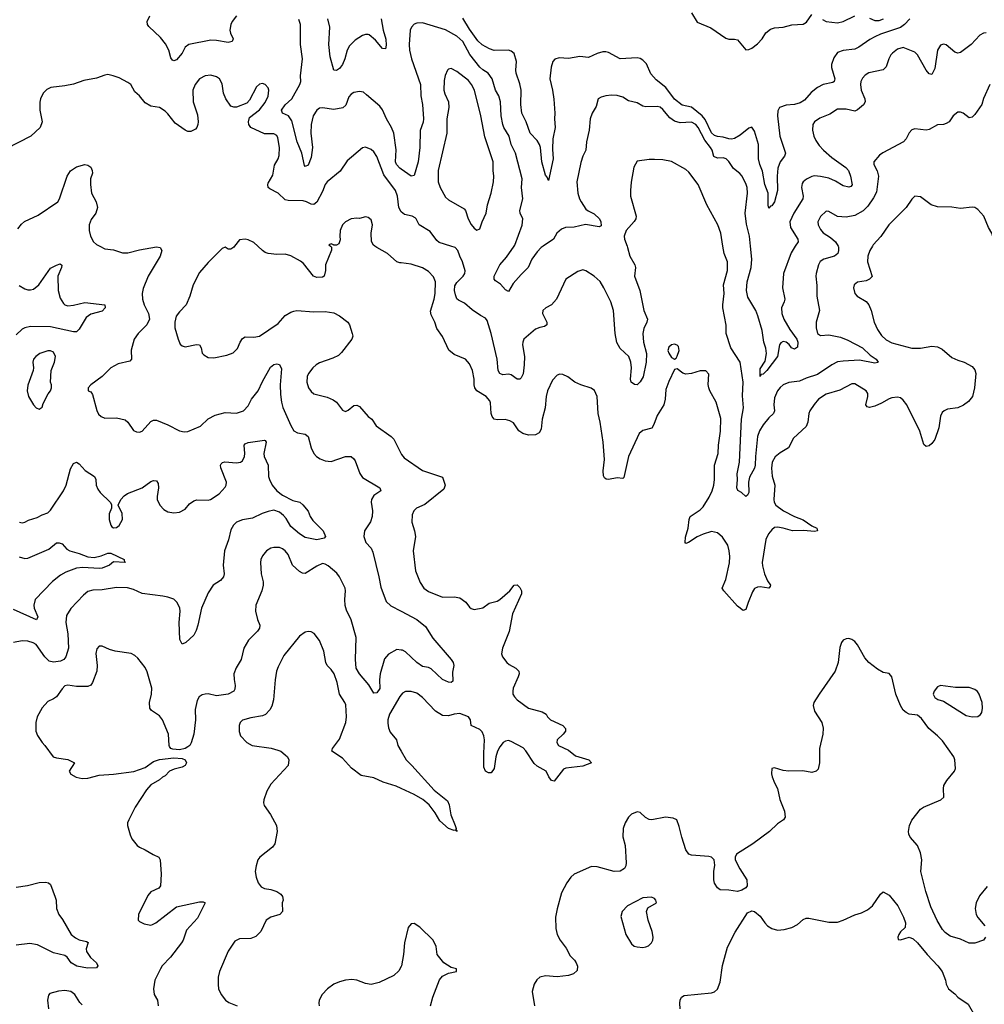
# Model space of a CAD drawing. Header units: inches. Extents: x 1682530 to 1839546, y 640742 to 791647.
# Tile 821 of 923: x 1777334 to 1784076, y 764701 to 771583. Entities that reach past the tile are written whole.
import ezdxf

# ---------------------------------------------------------------- set-up
doc = ezdxf.new("R2010")
doc.units = ezdxf.units.IN
doc.header["$MEASUREMENT"] = 0
for name, color, linetype in [('B7776', 7, 'Continuous'), ('B7777', 7, 'Continuous'), ('B7786', 7, 'Continuous'), ('B7787', 7, 'Continuous')]:
    doc.layers.add(name, color=color, linetype=linetype)

msp = doc.modelspace()

# ---------------------------------------------------------------- linework, layer by layer
at = {"layer": 'B7776', "color": 5}
for points, elevation in [([(1777894.1, 770000), (1777930, 769982), (1777990, 769975.5), (1778053.4, 769953.4), (1778090, 769953.8), (1778170, 769974), (1778290, 769995.6), (1778314.8, 769990), (1778328.2, 769970), (1778316.5, 769930), (1778231.2, 769790), (1778195.8, 769704.2), (1778189.3, 769670), (1778191.1, 769630), (1778203.5, 769590), (1778233.5, 769530), (1778240.4, 769490), (1778221.8, 769450), (1778160.7, 769390), (1778134.8, 769350), (1778112.3, 769272.3), (1778116.3, 769210), (1778103.4, 769196.6), (1778022.6, 769177.4), (1777971.3, 769150), (1777910.5, 769089.5), (1777831.3, 769030), (1777811.3, 769010), (1777812, 768990), (1777830, 768981), (1777843.4, 768963.4), (1777871.8, 768851.8), (1777884.9, 768824.9), (1777902.8, 768810), (1777930, 768797.6), (1778010, 768799.5), (1778070, 768786), (1778090.5, 768770), (1778130, 768710.8), (1778150, 768701.6), (1778170, 768700.4), (1778190, 768706), (1778250, 768774), (1778270, 768784), (1778290, 768784.9), (1778370, 768752.4), (1778450, 768708.5), (1778482.3, 768702.3), (1778510, 768705.7), (1778597, 768743), (1778650, 768792.4), (1778700.3, 768819.7), (1778770, 768837.4), (1778850, 768833.4), (1778897.6, 768850), (1778930, 768884.4), (1778955, 768930), (1778999.8, 768990), (1779030, 769054.4), (1779086.7, 769153.3), (1779110, 769173), (1779130, 769178), (1779150, 769173), (1779163.4, 769143.4), (1779153.5, 769030), (1779155.8, 768964.2), (1779163.3, 768910), (1779173.5, 768873.5), (1779227.8, 768747.8), (1779250, 768710.4), (1779275.8, 768695.8), (1779330, 768686.4), (1779350, 768670.6), (1779371.5, 768590), (1779388.8, 768550), (1779409.3, 768529.3), (1779434.3, 768514.3), (1779470, 768500.3), (1779510, 768495.6), (1779610, 768530.3), (1779650.8, 768530), (1779670, 768514), (1779678.7, 768498.7), (1779712.3, 768412.3), (1779730, 768383), (1779850.4, 768310), (1779858, 768290), (1779810, 768257.7), (1779793.7, 768230), (1779790.2, 768210), (1779799.8, 768150), (1779797.3, 768110), (1779786.1, 768073.9), (1779744.9, 768010), (1779739.5, 767970), (1779754, 767930), (1779789.3, 767889.3), (1779801.2, 767861.2), (1779844.3, 767690), (1779857.2, 767617.2), (1779895.6, 767515.6), (1779927.1, 767487.1), (1780000, 767448.5)], 760), ([(1778835.2, 770000), (1778830, 769993.2), (1778810, 769979), (1778790, 769979), (1778770, 769994), (1778750, 769984), (1778650, 769886), (1778590, 769817.2), (1778545.3, 769730), (1778522, 769650), (1778497.1, 769590), (1778450, 769540.9), (1778428.5, 769510), (1778418, 769470), (1778419.1, 769430), (1778440.7, 769350), (1778455.9, 769315.9), (1778470, 769302.8), (1778490, 769297.1), (1778570, 769311.7), (1778590.3, 769310.3), (1778601.6, 769290), (1778610, 769251.3), (1778619.9, 769239.9), (1778650, 769222.8), (1778690, 769219.1), (1778781, 769239), (1778825.1, 769254.9), (1778855.6, 769284.4), (1778874.3, 769330), (1778890, 769354.9), (1778910, 769366.7), (1778970, 769364.2), (1779010, 769372), (1779139.3, 769460.7), (1779190, 769514.4), (1779230, 769539.3), (1779250, 769546), (1779270.4, 769550.4), (1779390, 769542), (1779470, 769542.8), (1779530, 769534.9), (1779570, 769513), (1779627.7, 769470), (1779638.4, 769450), (1779657.1, 769390), (1779661.6, 769370), (1779656.4, 769350), (1779584, 769256), (1779563.1, 769236.9), (1779523.4, 769216.6), (1779430, 769184.4), (1779404.9, 769170), (1779383.7, 769150), (1779352.2, 769110), (1779342.6, 769090), (1779340.3, 769050), (1779353.4, 769010), (1779370, 768984.4), (1779390, 768967.2), (1779483.7, 768943.7), (1779525.9, 768925.9), (1779549.1, 768909.1), (1779590, 768854.8), (1779610, 768844), (1779630, 768853.4), (1779670, 768886), (1779690, 768888.4), (1779710, 768880.4), (1779770, 768810.3), (1779795.8, 768790), (1779824.5, 768744.5), (1779930.4, 768670), (1779950, 768650.4), (1780000, 768549)], 780), ([(1779506.5, 770000), (1779514, 769994), (1779512.7, 769972.7), (1779470.8, 769870), (1779470.7, 769829.3), (1779462, 769790), (1779450, 769784), (1779410, 769782), (1779388, 769790), (1779318, 769878), (1779296, 769896), (1779230, 769931.8), (1779190, 769945.2), (1779130, 769942.7), (1779070, 769949.4), (1779050, 769956), (1779030, 769969.2), (1778997.5, 770000)], 780), ([(1780000, 769882.8), (1779990, 769884.2), (1779970, 769891.6), (1779905.1, 769950), (1779829.8, 769989.8), (1779816.6, 770000)], 780), ([(1777330, 769724.6), (1777370, 769701.5), (1777390, 769695.3), (1777410, 769694), (1777430, 769698.9), (1777468, 769730), (1777550, 769845.5), (1777590, 769868.4), (1777615.8, 769875.8), (1777627.3, 769867.3), (1777626.4, 769850), (1777599.5, 769790), (1777601.7, 769690), (1777616.5, 769636.5), (1777639.6, 769599.6), (1777650.3, 769590.3), (1777670, 769583.7), (1777710, 769587), (1777790, 769605.3), (1777930, 769591), (1777930.3, 769570), (1777910, 769546), (1777830, 769524.7), (1777798.3, 769501.7), (1777750, 769420.9), (1777730, 769402.4), (1777710, 769401.1), (1777550, 769436.9), (1777410, 769438.4), (1777370, 769429.8), (1777350, 769419.8), (1777310, 769380.8)], 740), ([(1777332.2, 768072.2), (1777350, 768066.7), (1777370, 768070.3), (1777394.5, 768085.5), (1777456.4, 768103.6), (1777490, 768123.1), (1777530, 768137), (1777550, 768154.6), (1777641, 768290), (1777659, 768330), (1777690, 768444.7), (1777710, 768481), (1777730, 768491.3), (1777750, 768478), (1777792, 768432), (1777857.1, 768390), (1777865.3, 768370), (1777869, 768329), (1777880.9, 768300.9), (1777897.3, 768277.3), (1777966, 768210), (1777975.3, 768195.3), (1777976, 768170), (1777958, 768130), (1777958, 768090), (1777970.8, 768050), (1777978, 768038), (1777990, 768030.8), (1778010, 768033.4), (1778030, 768048.2), (1778052.4, 768090), (1778051.1, 768131.1), (1778022, 768190), (1778041.2, 768230), (1778064.7, 768255.3), (1778088.2, 768271.8), (1778189.8, 768310.2), (1778250, 768355.3), (1778270, 768363.1), (1778290, 768360.5), (1778301.7, 768341.7), (1778303.1, 768310), (1778293.8, 768250), (1778294.9, 768230), (1778313.4, 768190), (1778340.7, 768160.7), (1778370, 768142.3), (1778410, 768135.6), (1778450, 768140.8), (1778490, 768162.6), (1778520.3, 768199.7), (1778550, 768221.3), (1778572.3, 768227.7), (1778650, 768225.5), (1778666.6, 768230), (1778728.3, 768270), (1778770, 768316.4), (1778776.8, 768330), (1778778.2, 768350), (1778740.5, 768450), (1778736.9, 768470), (1778741.3, 768478.7), (1778751.1, 768488.9), (1778767.9, 768492), (1778850, 768485.8), (1778876, 768490), (1778890, 768500.5), (1778904.4, 768530), (1778908.5, 768550), (1778903.6, 768610), (1778910, 768619.1), (1778930, 768626.7), (1779044, 768644), (1779050, 768642.8), (1779055.8, 768630), (1779040.3, 768550), (1779043.1, 768530), (1779070.2, 768470), (1779073.8, 768390), (1779079, 768370), (1779099.6, 768330), (1779131.2, 768291.2), (1779170, 768259.7), (1779243.4, 768223.4), (1779290.7, 768210), (1779312.9, 768192.9), (1779350, 768146.8), (1779363.7, 768110), (1779383.5, 768083.5), (1779454, 768010), (1779471.3, 767970), (1779461, 767959), (1779411.3, 767948.7), (1779330, 767963.8), (1779290, 767989.8), (1779230, 768041.4), (1779196.3, 768096.3), (1779177.8, 768117.8), (1779150, 768140.3), (1779110, 768155), (1779070, 768146.6), (1779028.7, 768131.3), (1778961.9, 768098.1), (1778890, 768087.1), (1778849.2, 768070.8), (1778828.4, 768050), (1778810, 768017.6), (1778793.4, 767946.6), (1778765.3, 767870), (1778756.5, 767770), (1778762, 767710), (1778758.7, 767690), (1778737.4, 767662.6), (1778686.8, 767630), (1778650, 767577.2), (1778605.6, 767470), (1778579.6, 767350), (1778567.1, 767312.9), (1778550, 767281.2), (1778496, 767230), (1778470, 767219), (1778452, 767252), (1778447.4, 767370), (1778455.4, 767450), (1778452.8, 767470), (1778434, 767510), (1778410, 767532.3), (1778370, 767546.6), (1778333.3, 767553.3), (1778190, 767572.3), (1778130, 767600.4), (1778087.4, 767612.6), (1778010, 767614.5), (1777910, 767598.5), (1777844, 767596), (1777810, 767585.7), (1777779.1, 767560.9), (1777691.9, 767468.1), (1777661.6, 767418.4), (1777657.4, 767370), (1777669.5, 767290), (1777675.9, 767190), (1777655.2, 767130), (1777642.3, 767110), (1777619.9, 767100.1), (1777570, 767092.9), (1777539.7, 767099.7), (1777509.4, 767129.4), (1777450, 767215.8), (1777428.8, 767228.8), (1777390, 767238.5), (1777350, 767241.5), (1777290.2, 767229.8)], 740), ([(1777330, 767828.7), (1777370, 767817.2), (1777390, 767818.6), (1777537.9, 767882.1), (1777590, 767926.3), (1777610, 767927.7), (1777630, 767918.9), (1777663.2, 767883.2), (1777683.8, 767870), (1777750, 767852.7), (1777810, 767829.3), (1777855.2, 767824.8), (1777903.8, 767836.2), (1777950, 767854), (1777970, 767853.2), (1778064.7, 767810), (1778063.6, 767803.6), (1778071.3, 767790), (1777990, 767793.2), (1777961, 767770), (1777911.3, 767750), (1777890, 767747.2), (1777774.2, 767754.2), (1777730.7, 767749.3), (1777657.4, 767722.6), (1777618.5, 767701.5), (1777562.6, 767657.4), (1777442, 767530), (1777433.1, 767490), (1777436, 767470), (1777460.3, 767410), (1777451.3, 767388.7), (1777290, 767460.3)], 720), ([(1780000, 767177.1), (1779970, 767180.5), (1779912.7, 767147.3), (1779884.2, 767115.8), (1779853.4, 767010), (1779848.7, 766968.7), (1779850, 766908.7), (1779830, 766879), (1779810, 766875.3), (1779773.6, 766933.6), (1779708.3, 767010), (1779686, 767050), (1779680.2, 767110), (1779685.3, 767265.3), (1779650, 767389.3), (1779617.1, 767457.1), (1779608.2, 767488.2), (1779606.5, 767530), (1779611.7, 767590), (1779608.4, 767610), (1779568.9, 767690), (1779550, 767715.3), (1779490, 767765.7), (1779470, 767778.5), (1779450, 767781), (1779410, 767764.4), (1779330, 767711.3), (1779310, 767714), (1779290, 767726), (1779239.7, 767770), (1779210, 767845.2), (1779189.5, 767870), (1779170, 767885.6), (1779150, 767893), (1779110, 767893.6), (1779090, 767889.5), (1779059.1, 767870), (1779030, 767836), (1779018.4, 767810), (1779015.8, 767790), (1779022.4, 767710), (1779034.7, 767654.7), (1779034.6, 767630), (1779025.7, 767590), (1778984.2, 767490), (1778981.1, 767450), (1778994.9, 767390), (1779012.2, 767350), (1779010.4, 767330), (1778997.1, 767310), (1778932.7, 767247.3), (1778900.4, 767190), (1778881.1, 767110), (1778847.3, 767052.7), (1778831.2, 767010), (1778832.1, 766972), (1778839.6, 766930), (1778836.5, 766903.5), (1778830.2, 766889.8), (1778790, 766869.8), (1778710, 766858), (1778650, 766871.2), (1778630.3, 766869.7), (1778610, 766863.6), (1778588.2, 766850), (1778574.3, 766825.7), (1778559.4, 766760.6), (1778562.8, 766690), (1778551.4, 766588.6), (1778531.9, 766528.1), (1778522, 766510), (1778510, 766500.7), (1778490, 766489.6), (1778450, 766479.6), (1778403.9, 766483.9), (1778389.6, 766489.7), (1778382, 766502), (1778378, 766510), (1778373, 766590), (1778331.1, 766690), (1778310, 766716.9), (1778255.2, 766755.2), (1778244.2, 766770), (1778240.3, 766810), (1778255.3, 766870), (1778257.3, 766910), (1778224.9, 767024.9), (1778210, 767054.5), (1778159.7, 767119.7), (1778138.9, 767138.9), (1778112.5, 767152.5), (1778002, 767170), (1777962, 767182), (1777910, 767205.2), (1777890, 767204), (1777873.7, 767186.3), (1777866.2, 767153.8), (1777876.4, 767070), (1777872.4, 767030), (1777842.4, 766950), (1777830, 766932.3), (1777810, 766923.6), (1777790, 766921.3), (1777730, 766921.7), (1777670, 766931.5), (1777650, 766926.6), (1777630, 766906.6), (1777590, 766849.6), (1777570, 766835.1), (1777530, 766818), (1777490, 766774), (1777457, 766710), (1777447, 766670), (1777447, 766610), (1777459, 766579), (1777490, 766530.7), (1777510.5, 766510), (1777567.7, 766430), (1777590, 766422.8), (1777670, 766412.8), (1777716.3, 766390), (1777680.5, 766330), (1777690.6, 766310), (1777728.1, 766288.1), (1777770, 766279), (1777810, 766280.8), (1777890, 766303.1), (1777990, 766308.9), (1778131.4, 766328.6), (1778210, 766355.5), (1778270, 766398), (1778310, 766412.2), (1778410, 766423), (1778470, 766419.1), (1778490.7, 766410), (1778498.8, 766390), (1778490, 766369.2), (1778470, 766359), (1778414.4, 766345.6), (1778382, 766330), (1778350, 766298), (1778331, 766289), (1778312, 766270), (1778250, 766234), (1778219, 766201), (1778139.9, 766080.1), (1778096.4, 765990), (1778088.4, 765970), (1778086.7, 765950), (1778105.3, 765885.3), (1778118.5, 765858.5), (1778156, 765810), (1778170, 765798.8), (1778210, 765782), (1778267.3, 765747.3), (1778306, 765730), (1778316.3, 765710), (1778321.6, 765610), (1778317.3, 765530), (1778307.3, 765512.7), (1778250, 765486.6), (1778230, 765462.7), (1778164.6, 765330), (1778162, 765290), (1778170, 765279.3), (1778202.9, 765262.9), (1778250, 765255.3), (1778261.6, 765258.4), (1778285.1, 765270), (1778430, 765383.1), (1778590, 765417.6), (1778617.1, 765417.1), (1778630.5, 765410.5), (1778576.1, 765303.9), (1778499.9, 765220.1), (1778476.4, 765150), (1778464.9, 765130), (1778388.4, 765031.6), (1778330.4, 764970), (1778317, 764950), (1778277.6, 764870), (1778268.8, 764810), (1778273.4, 764770), (1778297, 764730), (1778301.1, 764690)], 760), ([(1780000, 766209.2), (1779965.2, 766225.2), (1779874.1, 766254.1), (1779810, 766284.1), (1779721.1, 766301.1), (1779651.8, 766351.8), (1779590, 766420.9), (1779515.3, 766470), (1779520.7, 766490), (1779570, 766555.5), (1779612.4, 766670), (1779619.1, 766710), (1779613.2, 766793.2), (1779607.3, 766810), (1779569.6, 766870), (1779552.8, 766950), (1779531, 767010), (1779510, 767041.6), (1779482.4, 767070), (1779473, 767090), (1779459.7, 767170), (1779430, 767243.7), (1779392.7, 767292.7), (1779370, 767304.5), (1779350, 767307), (1779330, 767302), (1779290, 767273.6), (1779180, 767140), (1779139.3, 767060.7), (1779128.5, 767030), (1779119.3, 766970), (1779107.4, 766830), (1779095.5, 766784.5), (1779081.1, 766758.9), (1779052.1, 766727.9), (1779030, 766716.4), (1778950, 766703.6), (1778890, 766686.6), (1778875.5, 766670), (1778868.5, 766650), (1778868.7, 766608.7), (1778877.6, 766577.6), (1778921.3, 766530), (1778958.8, 766510), (1779091.5, 766491.5), (1779138.3, 766478.3), (1779158, 766470), (1779190, 766446), (1779206, 766430), (1779214.8, 766410), (1779210.7, 766370), (1779090, 766239.3), (1779062, 766190), (1779041.1, 766130), (1779037.4, 766110), (1779041.7, 766090), (1779087.5, 766027.5), (1779129.2, 765950), (1779134, 765910), (1779117.8, 765822.2), (1779099.7, 765800.3), (1779013.4, 765730), (1778999.1, 765710), (1778985.5, 765670), (1778979.3, 765630), (1778986.4, 765590), (1779000.4, 765550), (1779021.5, 765521.5), (1779044.7, 765510), (1779090, 765502.6), (1779130, 765490.3), (1779159.5, 765470), (1779170, 765455.5), (1779174.9, 765430), (1779168.2, 765410), (1779170.5, 765350), (1779151.5, 765328.5), (1779090, 765311), (1779057, 765290), (1779019.3, 765210), (1778984.8, 765175.2), (1778950, 765161.3), (1778870, 765159.6), (1778837.3, 765142.7), (1778790, 765072.7), (1778730.2, 764929.8), (1778720.7, 764890), (1778720.4, 764840.4), (1778724.5, 764810), (1778742, 764770), (1778772.9, 764730), (1778794.8, 764714.8), (1778854.4, 764690)], 780), ([(1780000, 766864.3), (1779990, 766852.6), (1779918.6, 766730), (1779906.4, 766690), (1779905.9, 766665.9), (1779912.7, 766632.7), (1779924.1, 766604.1), (1779966.7, 766550), (1779977.6, 766510), (1780000, 766470.4)], 780), ([(1777310, 765519.8), (1777387.4, 765532.6), (1777470, 765553.4), (1777514.2, 765554.2), (1777536, 765550), (1777550, 765538.8), (1777582.4, 765450), (1777588, 765430), (1777590.4, 765370), (1777607, 765330), (1777633.1, 765293.1), (1777692.7, 765190), (1777724.8, 765164.8), (1777750, 765151.8), (1777800.7, 765140.7), (1777812.8, 765132.8), (1777799.5, 765090), (1777801.3, 765070), (1777829, 765029), (1777870.4, 764990), (1777880.7, 764970), (1777870, 764957.2), (1777806.6, 764953.4), (1777732.1, 764967.9), (1777692.8, 764990), (1777665.1, 765030), (1777650, 765042.4), (1777570, 765059.8), (1777457.2, 765117.2), (1777405.3, 765125.3), (1777310, 765115.4)], 740), ([(1780000, 764965.3), (1779984.8, 764935.2), (1779950, 764902), (1779846.9, 764853.1), (1779790, 764840.5), (1779750, 764846), (1779690, 764869.6), (1779655.3, 764875.3), (1779610, 764869.7), (1779570, 764858), (1779530, 764841.3), (1779485.5, 764810), (1779448, 764770), (1779427.7, 764730), (1779424, 764710), (1779427.3, 764690)], 820), ([(1777770, 764698.4), (1777753.6, 764713.6), (1777718.4, 764770), (1777691, 764791), (1777650, 764798.4), (1777606, 764794), (1777544, 764776), (1777535.3, 764764.7), (1777527.7, 764730), (1777534, 764670)], 760)]:
    msp.add_lwpolyline(points, dxfattribs=dict(at, elevation=elevation))
at = {"layer": 'B7776', "color": 5, "elevation": 760}
msp.add_lwpolyline([(1777530, 769269.6), (1777474, 769250), (1777445.5, 769230), (1777430.4, 769210), (1777426.4, 769190), (1777430.5, 769150), (1777428, 769130), (1777390, 769028), (1777384.9, 768990), (1777395.5, 768950), (1777430, 768891.3), (1777450, 768871.3), (1777470, 768862), (1777490, 768874), (1777498.6, 768901.4), (1777532.5, 768967.5), (1777548.7, 768990), (1777555.3, 769010), (1777555.3, 769030), (1777548.7, 769050), (1777553.2, 769130), (1777577.6, 769190), (1777583.6, 769230), (1777570, 769258.4), (1777550, 769267.6)], close=True, dxfattribs=at)
at = {"layer": 'B7777', "color": 5}
for points, elevation in [([(1778849.2, 771610.8), (1778818.4, 771570), (1778808.8, 771550), (1778803.6, 771510), (1778807.4, 771490), (1778824.9, 771450), (1778818, 771430), (1778790, 771423.5), (1778710, 771438.2), (1778670, 771439.3), (1778516, 771410), (1778490, 771391.8), (1778470, 771349.6), (1778430, 771303.6), (1778410, 771294.5), (1778401.1, 771301.1), (1778390, 771317.2), (1778375.5, 771370), (1778354, 771414), (1778319.1, 771459.1), (1778236.5, 771536.5), (1778227.1, 771550), (1778225.7, 771570), (1778244.2, 771610)], 740), ([(1780000, 770537.4), (1779990, 770544.2), (1779967.5, 770570), (1779960.2, 770590), (1779966.2, 770673.8), (1779949.4, 770789.4), (1779933.7, 770830), (1779898.3, 770890), (1779870, 770952), (1779850, 770978.4), (1779758.9, 771058.9), (1779735.9, 771075.9), (1779710, 771082), (1779670, 771073.6), (1779650, 771062), (1779635.1, 771044.9), (1779613.9, 770986.1), (1779592.7, 770967.3), (1779530, 770955.3), (1779450, 770967.4), (1779430, 770963.5), (1779410, 770949.7), (1779385.5, 770910), (1779370.1, 770850), (1779369.5, 770789.5), (1779379.7, 770690), (1779370, 770619), (1779350, 770566.3), (1779330, 770557), (1779323.7, 770563.7), (1779305.6, 770650), (1779272.4, 770730), (1779236, 770876), (1779211.9, 770911.9), (1779170.8, 770930.8), (1779164.6, 770950), (1779190, 770988.3), (1779235, 771030), (1779291, 771130), (1779297.7, 771150), (1779297.2, 771190), (1779311.2, 771310), (1779297.2, 771410), (1779295.6, 771550), (1779284.6, 771584.6)], 740), ([(1779860.2, 771590), (1779874.3, 771510), (1779892.1, 771448), (1779895.3, 771404.7), (1779890, 771379), (1779870, 771381.6), (1779820.5, 771440.5), (1779776.8, 771476.8), (1779770, 771480.4), (1779750, 771478.7), (1779730, 771471.9), (1779679.2, 771440.8), (1779639.6, 771400.4), (1779622.3, 771370), (1779606.2, 771310), (1779590, 771269.6), (1779570, 771242), (1779549, 771229), (1779529.5, 771229.5), (1779502.7, 771322.7), (1779494.5, 771410), (1779500.7, 771530), (1779488.7, 771590)], 720), ([(1780000, 770240), (1779982.7, 770270), (1779973.8, 770350), (1779960.8, 770390), (1779877.9, 770497.9), (1779830, 770626.6), (1779810, 770659.5), (1779790, 770676.2), (1779751, 770691), (1779730, 770687.3), (1779623, 770597), (1779574.9, 770525.1), (1779482.6, 770450), (1779469, 770430), (1779450, 770382.9), (1779410, 770307), (1779390, 770291.6), (1779370, 770293), (1779338, 770310), (1779316.1, 770316.1), (1779210, 770319.8), (1779190, 770324.7), (1779140.5, 770370), (1779081.2, 770401.2), (1779071.1, 770411.1), (1779067.2, 770430), (1779070, 770441), (1779102.9, 770497.1), (1779114, 770566), (1779140.3, 770610), (1779147.1, 770632.8), (1779150.5, 770690), (1779137.9, 770757.9), (1779130, 770774.7), (1779110, 770785.6), (1779044.8, 770784.8), (1778949.1, 770829.1), (1778936, 770850), (1778933.1, 770870), (1778941, 770899), (1779010, 770952.4), (1779050, 771004.9), (1779070, 771047.7), (1779075, 771090), (1779070, 771106.6), (1779050.6, 771130.6), (1779030, 771137.2), (1779010, 771132.4), (1778990, 771113.3), (1778939.4, 771020.6), (1778921.1, 770998.9), (1778850, 770971.8), (1778830, 770972), (1778810, 770979.3), (1778773.6, 771030), (1778758, 771070), (1778750, 771135.3), (1778729.2, 771170), (1778710, 771183.7), (1778670, 771196.2), (1778630, 771189.6), (1778590, 771169.7), (1778559.1, 771130), (1778544.7, 771090), (1778547.1, 771010), (1778577.5, 770917.5), (1778582, 770870), (1778579.5, 770850), (1778573, 770830), (1778561.7, 770818.3), (1778530, 770801.6), (1778510, 770802.4), (1778490, 770811.3), (1778420.7, 770860.7), (1778370, 770926), (1778350, 770943.7), (1778310, 770968.7), (1778250, 770979.3), (1778210, 771002.7), (1778172.3, 771050), (1778138, 771078), (1778110, 771129), (1778090, 771145.2), (1778030, 771176), (1777988, 771190), (1777950, 771199.5), (1777930, 771196.2), (1777870, 771175.1), (1777782.3, 771157.7), (1777708.7, 771131.3), (1777650, 771119.6), (1777550.7, 771109.3), (1777524.5, 771095.5), (1777498, 771070), (1777478.8, 771030), (1777474.4, 771005.6), (1777474.8, 770950), (1777491.3, 770870), (1777478, 770830), (1777410.7, 770770), (1777238.6, 770681.4)], 760), ([(1777319.7, 770120.3), (1777345.6, 770154.4), (1777368.5, 770171.5), (1777462.5, 770217.5), (1777599.3, 770310), (1777612, 770330), (1777666.6, 770490), (1777690, 770525.5), (1777730, 770554), (1777790, 770570.8), (1777810, 770566), (1777830, 770551.3), (1777841, 770530), (1777842.8, 770510), (1777828, 770470), (1777828, 770430), (1777836.3, 770370), (1777868.2, 770310), (1777877.1, 770270), (1777866.4, 770230), (1777833.3, 770186.7), (1777820.3, 770150), (1777820.2, 770110), (1777827.9, 770070), (1777849.3, 770029.3), (1777871.4, 770011.4), (1777894.1, 770000)], 760), ([(1779816.6, 770000), (1779807.2, 770007.2), (1779791.7, 770031.7), (1779791.5, 770090), (1779800.7, 770150), (1779790, 770184), (1779770, 770201.2), (1779750, 770204), (1779710, 770193.2), (1779690, 770196), (1779650, 770192.3), (1779611, 770170), (1779590, 770149), (1779573.4, 770110), (1779570.7, 770070.7), (1779574.8, 770045.2), (1779563.6, 770016.4), (1779547.3, 770007.3), (1779526, 770006), (1779526, 770010), (1779510, 770015.3), (1779494, 770010), (1779506.5, 770000)], 780), ([(1778997.5, 770000), (1778970, 770026), (1778930, 770043.7), (1778910, 770049.3), (1778870, 770045.2), (1778835.2, 770000)], 780)]:
    msp.add_lwpolyline(points, dxfattribs=dict(at, elevation=elevation))
at = {"layer": 'B7786', "color": 5}
for points, elevation in [([(1783294.2, 770000), (1783276, 769970), (1783262.8, 769930), (1783260.7, 769890), (1783291.4, 769788.6), (1783273, 769770), (1783250, 769758), (1783190, 769749.6), (1783167, 769730), (1783162.6, 769710), (1783170.3, 769670.3), (1783186.4, 769650), (1783250, 769613.7), (1783268.9, 769590), (1783285, 769550), (1783307.1, 769470), (1783330, 769417.1), (1783356.7, 769376.7), (1783390, 769344.9), (1783430, 769324.2), (1783570, 769286.5), (1783630, 769286.3), (1783710, 769300.9), (1783750, 769296.5), (1783780.5, 769280.5), (1783850, 769223.1), (1783890, 769204.4), (1783936, 769190), (1783990, 769158.8), (1784010, 769134.8), (1784017.6, 769110), (1784008.4, 769010), (1783994, 768950), (1783966.4, 768913.6), (1783930, 768888), (1783890, 768871.2), (1783819.2, 768860.8), (1783794.8, 768850), (1783781.7, 768838.3), (1783768.9, 768811.1), (1783758.9, 768730), (1783730.2, 768649.8), (1783710, 768621.6), (1783690, 768605.6), (1783670, 768600.9), (1783653.6, 768613.6), (1783626.1, 768706.1), (1783535.5, 768890), (1783510, 768924), (1783490, 768939.7), (1783470, 768944.7), (1783430, 768939.2), (1783410, 768933.1), (1783357.2, 768902.8), (1783310, 768882.5), (1783273.6, 768873.6), (1783256.6, 768876.6), (1783248, 768890), (1783262.2, 768950), (1783262, 768970), (1783249.5, 768990), (1783170, 769038.4), (1783150, 769037.6), (1783065.7, 768994.3), (1782970, 768965), (1782917.3, 768930), (1782885.7, 768894.3), (1782856.5, 768850), (1782849.1, 768830), (1782842.8, 768770), (1782830, 768740.7), (1782743, 768657), (1782708.2, 768590), (1782650, 768556.4), (1782613.2, 768526.8), (1782594.2, 768490), (1782588.3, 768448.3), (1782593.1, 768393.1), (1782611.7, 768330), (1782604.9, 768230), (1782607.8, 768210), (1782619.6, 768190), (1782672, 768150), (1782750, 768110.2), (1782810, 768087.1), (1782870, 768045.3), (1782904.9, 768030), (1782910.7, 768010), (1782890, 768006), (1782812.7, 768012.7), (1782735.3, 768010), (1782670, 768029.9), (1782630, 768035.8), (1782610, 768033.3), (1782590, 768018.5), (1782568.6, 767990), (1782548, 767950), (1782523.9, 767790), (1782525.5, 767765.5), (1782539.8, 767710), (1782560.3, 767660.3), (1782580.5, 767630), (1782578.8, 767621.2), (1782570.3, 767609.7), (1782510, 767619.8), (1782490, 767617.8), (1782470, 767606.9), (1782455.9, 767584.1), (1782424.6, 767510), (1782410, 767461.2), (1782390, 767453.2), (1782350, 767483.7), (1782254.5, 767590), (1782243.7, 767610), (1782269.8, 767670.2), (1782294.2, 767785.8), (1782296.4, 767830), (1782292.9, 767870), (1782282.9, 767910), (1782246.9, 767966.9), (1782210, 767997.3), (1782170, 768004.7), (1782110, 767988.3), (1782070, 767969), (1782009.6, 767929.6), (1781990, 767922.9), (1781984.2, 767930), (1781986.4, 767966.4), (1782005.6, 768030), (1782013.8, 768090), (1782021, 768110), (1782090, 768158.4), (1782110, 768178), (1782153.1, 768246.9), (1782173.8, 768290), (1782185, 768330), (1782189.8, 768369.8), (1782189.8, 768470), (1782215.6, 768550), (1782219.2, 768610), (1782232.9, 768707.1), (1782234.9, 768794.9), (1782201.2, 768910), (1782156.4, 768990), (1782149.7, 769010), (1782146.3, 769033.7), (1782150, 769106), (1782130, 769129.2), (1782090, 769129.4), (1782030, 769109.4), (1781990, 769106.6), (1781970, 769113.2), (1781930, 769142), (1781910, 769138), (1781870, 769053.2), (1781850, 768999), (1781846.5, 768930), (1781836.9, 768890), (1781790, 768816.3), (1781767.1, 768752.9), (1781752.5, 768727.5), (1781690, 768712.3), (1781664, 768690), (1781590.1, 768530), (1781557.3, 768382.7), (1781550, 768376.2), (1781510, 768381.7), (1781450, 768369.7), (1781432.7, 768372.7), (1781421.5, 768381.5), (1781415.4, 768395.4), (1781412.1, 768430), (1781421.7, 768510), (1781412.4, 768630), (1781390.9, 768770), (1781376, 768830), (1781369.6, 768950), (1781351.3, 768991.3), (1781327.8, 769007.8), (1781255.3, 769030), (1781214, 769050), (1781165.8, 769085.8), (1781130, 769103.7), (1781110, 769106), (1781090, 769098), (1781057.5, 769062.5), (1781023.1, 768990), (1781012.8, 768950), (1781006.5, 768870), (1780984.5, 768790), (1780978.6, 768721.4), (1780963.9, 768696.1), (1780938.7, 768681.3), (1780890, 768678), (1780850, 768689.7), (1780822.4, 768710), (1780784.4, 768764.4), (1780760.4, 768780.4), (1780728, 768788), (1780670, 768786.4), (1780650, 768791.5), (1780635.4, 768810), (1780629.8, 768829.8), (1780625.3, 768905.3), (1780619.2, 768919.2), (1780595.1, 768950), (1780530, 768989.6), (1780514.3, 769010), (1780509.7, 769030), (1780509.7, 769070), (1780498.7, 769130), (1780477.7, 769177.7), (1780449.6, 769209.6), (1780370, 769243.6), (1780333.2, 769273.2), (1780287.9, 769367.9), (1780250, 769425.2), (1780235.4, 769470), (1780210, 769519.3), (1780204.8, 769544.8), (1780230.7, 769630), (1780236.8, 769670), (1780239.3, 769750), (1780225.7, 769785.7), (1780190, 769823), (1780148.6, 769848.6), (1780070, 769873.3), (1780000, 769882.8)], 780), ([(1781579.4, 770000), (1781583.2, 769990), (1781599.1, 769930), (1781632.6, 769870), (1781637.3, 769850), (1781630.3, 769790), (1781667.6, 769690), (1781695.6, 769550), (1781721.7, 769490), (1781717.8, 769470), (1781695.5, 769424.5), (1781688.3, 769390), (1781693.4, 769330), (1781713.8, 769250), (1781713.1, 769190), (1781692.1, 769087.9), (1781670, 769051.6), (1781650, 769032), (1781630, 769032.3), (1781607, 769050), (1781604.2, 769070), (1781609.6, 769150), (1781605.6, 769190), (1781591.6, 769230), (1781530, 769285.6), (1781507.5, 769327.5), (1781496.2, 769390), (1781484.7, 769550), (1781465.3, 769610), (1781417.3, 769710), (1781390, 769752.6), (1781349.8, 769789.8), (1781290, 769827.6), (1781270, 769834), (1781235.8, 769824.2), (1781150.6, 769770), (1781084.9, 769630), (1781050.4, 769590), (1781010.3, 769569.7), (1780990.7, 769550), (1780988.2, 769530), (1781017.4, 769470), (1781018.4, 769450), (1781000.8, 769439.2), (1780970, 769432.5), (1780940.2, 769419.8), (1780858, 769350), (1780850.3, 769330), (1780849.2, 769310), (1780861.3, 769230), (1780860.1, 769170), (1780851.9, 769108.1), (1780839.1, 769080.9), (1780830, 769069.6), (1780810, 769071.2), (1780770, 769101.7), (1780750, 769106), (1780710, 769101.1), (1780689.4, 769109.4), (1780678, 769130), (1780671.3, 769210), (1780630, 769389.5), (1780600.7, 769480.7), (1780590, 769497.6), (1780554.7, 769514.7), (1780496, 769556), (1780442.4, 769602.4), (1780402, 769622), (1780390, 769633), (1780379.7, 769659.7), (1780372.4, 769690), (1780376.3, 769723.7), (1780390, 769745.4), (1780434, 769790), (1780446, 769810), (1780447.2, 769827.2), (1780429.5, 769889.5), (1780409, 769930), (1780395.3, 769970), (1780378, 769990), (1780347.5, 770000)], 760), ([(1780993.6, 770000), (1780979.5, 769990), (1780950, 769960.4), (1780914, 769910), (1780888.2, 769850), (1780837.9, 769802.1), (1780781.8, 769738.2), (1780750, 769684), (1780730, 769695.1), (1780694.8, 769734.8), (1780658.9, 769758.9), (1780649.6, 769770), (1780649.7, 769789.7), (1780688.9, 769870), (1780736.2, 769923.8), (1780789, 770000)], 740), ([(1783054, 770000), (1783056.2, 769996.2), (1783058, 769970), (1783051.9, 769948.1), (1783030, 769931.1), (1782953.4, 769910), (1782927.9, 769892.1), (1782917.6, 769870), (1782901.6, 769810), (1782898.4, 769790), (1782906, 769726), (1782906.4, 769650), (1782923.8, 769550), (1782900.3, 769470), (1782900.8, 769430), (1782909, 769390), (1782930, 769374.9), (1782990, 769380.7), (1783070, 769363), (1783123.2, 769343.2), (1783225.3, 769290), (1783278.5, 769238.5), (1783319.3, 769210), (1783334, 769190), (1783332.8, 769187.2), (1783310, 769182), (1783204, 769204), (1783090, 769197.4), (1783050, 769190.9), (1783009.3, 769170), (1782910, 769102.3), (1782830, 769077.1), (1782783.9, 769056.1), (1782710, 769046.8), (1782670.3, 769030), (1782650, 769013.1), (1782630, 768988.2), (1782610, 768939.5), (1782604.4, 768890), (1782610.2, 768850), (1782603.2, 768830), (1782570, 768800.6), (1782530, 768752.1), (1782505.3, 768710), (1782489.6, 768670), (1782475.8, 768530), (1782475.5, 768470), (1782470, 768448.7), (1782433.8, 768386.2), (1782427.1, 768350), (1782430, 768279), (1782420, 768260), (1782410, 768251.5), (1782378.6, 768278.6), (1782353.5, 768293.5), (1782346.4, 768310), (1782350.6, 768369.4), (1782348.1, 768410), (1782364.2, 768490), (1782379.1, 768790), (1782392.8, 768870), (1782386.5, 768953.5), (1782389.9, 769049.9), (1782369.7, 769190), (1782305.3, 769290), (1782271.8, 769390), (1782272.8, 769447.2), (1782248.7, 769570), (1782248.7, 769590), (1782258, 769670), (1782254, 769730), (1782281.4, 769830), (1782280.3, 769890), (1782258, 769950), (1782249.2, 770000)], 760), ([(1782755.1, 770000), (1782725.9, 769954.1), (1782673.3, 769810), (1782666, 769710), (1782681.3, 769630), (1782677.4, 769610), (1782658.2, 769570), (1782661.2, 769530), (1782675.7, 769490), (1782717.1, 769417.1), (1782766, 769350), (1782771.9, 769328.1), (1782770, 769294), (1782750, 769280.4), (1782729.2, 769289.2), (1782712, 769312), (1782690, 769328.6), (1782670, 769332.7), (1782654.7, 769325.3), (1782644.4, 769310), (1782630.3, 769229.7), (1782556.5, 769130), (1782530, 769106), (1782516.8, 769103.2), (1782510, 769088.7), (1782510, 769142.8), (1782544, 769196), (1782554, 769250), (1782548.2, 769288.2), (1782535, 769330), (1782524.3, 769410), (1782492.9, 769512.9), (1782479.3, 769550), (1782424, 769644), (1782413, 769690), (1782417.5, 769750), (1782445.4, 769850), (1782450.4, 769910), (1782441.5, 770000)], 740), ([(1780000, 768549), (1780003, 768543), (1780021.8, 768521.8), (1780150, 768432.2), (1780290, 768384.7), (1780306.8, 768330), (1780297.5, 768302.5), (1780165, 768195.1), (1780108.2, 768170), (1780088.5, 768150), (1780076.7, 768123.3), (1780074.4, 768070), (1780094, 768010), (1780101.1, 767970), (1780084.6, 767870), (1780099.5, 767730), (1780132, 767650), (1780158.4, 767610), (1780190, 767587.4), (1780290, 767546.7), (1780370, 767548.9), (1780410, 767542), (1780451.4, 767511.4), (1780477.1, 767477.1), (1780490, 767467.3), (1780510, 767461.6), (1780570, 767472.4), (1780615.1, 767504.9), (1780670, 767518.9), (1780689.5, 767530), (1780760.7, 767590), (1780790, 767630.7), (1780810, 767634), (1780830, 767614.8), (1780840.5, 767590), (1780840.3, 767570), (1780778.5, 767430), (1780754.1, 767305.9), (1780708.2, 767190), (1780700.9, 767150), (1780709.2, 767129.2), (1780737.6, 767090), (1780755.3, 767075.3), (1780802, 767050), (1780821.6, 767030), (1780824.4, 767010), (1780818.7, 766990), (1780783.6, 766910), (1780779.6, 766890), (1780781.7, 766870), (1780791.7, 766850), (1780810.3, 766830), (1780890, 766771.4), (1780986.3, 766746.3), (1781013, 766730), (1781023.8, 766710), (1781043.8, 766690), (1781130.7, 766650), (1781148, 766630), (1781148, 766610), (1781133.4, 766590), (1781090.7, 766550), (1781087.7, 766530), (1781100.7, 766510), (1781170, 766477), (1781217.8, 766437.8), (1781311.3, 766410), (1781330.7, 766390), (1781270, 766364.5), (1781150, 766351.1), (1781134.7, 766345.3), (1781070, 766261.2), (1781050, 766264.5), (1781031.5, 766290), (1781013.3, 766330), (1780950, 766365.4), (1780930, 766383.1), (1780872.2, 766472.2), (1780853.6, 766493.6), (1780770, 766538.2), (1780750, 766544.1), (1780730, 766541.4), (1780712, 766530), (1780690, 766501.3), (1780673.2, 766470), (1780660.7, 766430), (1780650, 766349), (1780630, 766319.3), (1780610, 766319.5), (1780589.7, 766329.7), (1780578.3, 766358.3), (1780577.6, 766457.6), (1780583.2, 766550), (1780578.4, 766578.4), (1780565.4, 766605.4), (1780550, 766621.5), (1780489.4, 766650), (1780485.1, 766690), (1780470, 766709.4), (1780410, 766733), (1780370, 766729.7), (1780330, 766717.7), (1780290, 766719.2), (1780240.5, 766750), (1780150, 766844.4), (1780110, 766875.1), (1780070, 766888.6), (1780030, 766887.4), (1780010, 766876), (1780000, 766864.3)], 780), ([(1780000, 767448.5), (1780110.5, 767390), (1780170, 767342), (1780220.6, 767260.6), (1780350.5, 767110), (1780363, 767090), (1780368, 767070), (1780358.5, 767021.5), (1780361, 766959), (1780350.4, 766949.6), (1780330, 766952.3), (1780290, 766971.8), (1780210, 767046.3), (1780190, 767055.1), (1780150, 767063), (1780110, 767089.7), (1780030, 767164.4), (1780010, 767176), (1780000, 767177.1)], 760), ([(1784084.9, 765170), (1784071, 765150), (1784010, 765129.6), (1783970, 765128), (1783910, 765156.9), (1783838.5, 765178.5), (1783803.2, 765203.2), (1783784, 765224), (1783747.3, 765287.3), (1783703.1, 765383.1), (1783667.2, 765490), (1783632.8, 765630), (1783640.4, 765710), (1783630, 765759), (1783609.6, 765810), (1783557.2, 765870), (1783548.9, 765890), (1783547.2, 765910), (1783552.4, 765950), (1783570, 765988.8), (1783630, 766066), (1783650, 766079.8), (1783772.3, 766130), (1783793.3, 766150), (1783789.7, 766210), (1783793, 766230), (1783813.9, 766266.1), (1783867.8, 766330), (1783874.7, 766350), (1783869.6, 766410.4), (1783863.5, 766430), (1783782.7, 766542.7), (1783750, 766578.4), (1783689.3, 766630), (1783638, 766698), (1783610, 766722.7), (1783550, 766729.6), (1783530, 766739.6), (1783510, 766758), (1783490, 766789.2), (1783458.4, 766870), (1783429, 766990), (1783410, 767014), (1783370, 767021.2), (1783330, 767043.7), (1783269.6, 767089.7), (1783241.7, 767121.7), (1783190, 767212.7), (1783170, 767238), (1783150, 767252), (1783130, 767258), (1783110, 767255.1), (1783090, 767245.2), (1783077.3, 767230), (1783065.5, 767194.5), (1783054.4, 767090), (1783032.7, 767030), (1782920.7, 766870), (1782884.9, 766810), (1782880.5, 766790), (1782888.5, 766750), (1782940.7, 766670), (1782950.4, 766630.4), (1782947, 766590), (1782924.9, 766490), (1782924.2, 766390), (1782915.4, 766344.6), (1782901, 766330), (1782870, 766321.6), (1782808.1, 766331.9), (1782709.7, 766329.7), (1782670, 766336.3), (1782610, 766355.1), (1782590.9, 766349.1), (1782587.7, 766312.3), (1782593, 766290), (1782608.5, 766248.5), (1782630.6, 766210), (1782647.1, 766132.9), (1782679.1, 766050), (1782683, 766010), (1782673.4, 765990), (1782630, 765962), (1782575.3, 765910), (1782458.3, 765821.7), (1782344.2, 765750), (1782335.3, 765730), (1782335.6, 765710), (1782367.1, 765647.1), (1782415.5, 765570), (1782418.8, 765530), (1782410, 765515.3), (1782382, 765498), (1782350, 765489.2), (1782290, 765499), (1782230, 765502), (1782210, 765515.3), (1782190, 765548), (1782185.2, 765570), (1782186, 765630), (1782192.9, 765672.9), (1782188.7, 765710), (1782170, 765728.7), (1782150, 765734), (1782030, 765742.9), (1782009.7, 765749.7), (1781990, 765781.2), (1781960.7, 765870), (1781943.8, 765943.8), (1781926.6, 765990), (1781901.7, 766001.7), (1781848.5, 766008.5), (1781751, 765991), (1781733.2, 765993.2), (1781707.8, 766007.8), (1781670, 766042), (1781650, 766047.3), (1781610, 766029.6), (1781588.7, 766010), (1781564.9, 765970), (1781552.8, 765930), (1781549, 765871), (1781565.2, 765810), (1781571.8, 765690), (1781571, 765670), (1781561.8, 765650), (1781530, 765632.2), (1781490, 765629.9), (1781370, 765661.6), (1781330, 765663.5), (1781210, 765609.7), (1781186, 765590), (1781156.9, 765550), (1781119.9, 765480.1), (1781091.5, 765368.5), (1781078.9, 765310), (1781080.2, 765230), (1781091.4, 765190), (1781111.4, 765150), (1781154.1, 765094.1), (1781180.5, 765040.5), (1781211.8, 765010), (1781224.4, 764990), (1781233, 764967), (1781230, 764938), (1781205.8, 764914.2), (1781170, 764901.6), (1781090, 764894.3), (1781010, 764901.3), (1780970.3, 764889.7), (1780948.9, 764871.1), (1780930, 764840.9), (1780916.2, 764790), (1780930.9, 764690.9)], 820), ([(1780000, 766470.4), (1780034.2, 766410), (1780075.8, 766370), (1780230, 766198), (1780324.4, 766124.4), (1780335.6, 766095.6), (1780346.6, 766026.6), (1780378, 765950), (1780384.7, 765930), (1780382, 765922), (1780391.3, 765908.7), (1780378, 765918), (1780370, 765915.3), (1780330, 765929.6), (1780270, 765983.6), (1780238.8, 766038.8), (1780195.6, 766095.6), (1780152.4, 766132.4), (1780090, 766168), (1780000, 766209.2)], 780), ([(1781949.9, 764670), (1781946.9, 764710), (1781950, 764730.6), (1781959.1, 764750), (1781977.3, 764762.7), (1782170, 764780.3), (1782190, 764788.5), (1782210, 764808), (1782230, 764856), (1782246.5, 764973.5), (1782280, 765100), (1782334.5, 765205.5), (1782420.5, 765339.5), (1782450, 765354.8), (1782470, 765350.8), (1782510, 765316.3), (1782542, 765270), (1782561.3, 765250), (1782590, 765231.7), (1782630, 765220.3), (1782676.6, 765223.4), (1782730, 765237), (1782770, 765259.5), (1782810, 765294.9), (1782830, 765302.4), (1782850, 765303.1), (1782990, 765274.9), (1783050, 765276.2), (1783090, 765288.1), (1783170, 765327.7), (1783218.4, 765341.6), (1783259.3, 765360.7), (1783294, 765390), (1783350, 765471), (1783370, 765486.8), (1783410, 765464.9), (1783470.5, 765390), (1783511, 765310), (1783524.7, 765270), (1783522, 765238), (1783490, 765208), (1783478, 765190), (1783472, 765170), (1783474, 765154), (1783490, 765152), (1783551.1, 765171.1), (1783579.8, 765159.8), (1783610, 765130.8), (1783676.3, 765050), (1783750.5, 764970), (1783780.5, 764930), (1783804.9, 764870), (1783810, 764842), (1783826.8, 764810), (1783870, 764774.8), (1783890.7, 764750), (1783963, 764703), (1784017.3, 764610)], 820), ([(1784095.1, 765524.9), (1784041.5, 765458.5), (1784018, 765410), (1784012, 765370), (1784019.5, 765330), (1784030, 765307.7), (1784079.3, 765250)], 820), ([(1780204.7, 764690), (1780221.3, 764750), (1780267.5, 764872.5), (1780290, 764897.3), (1780330, 764918.8), (1780386, 764930), (1780386, 764950), (1780350, 764959), (1780297.2, 764990), (1780252.7, 765050), (1780245.8, 765105.8), (1780223.7, 765150), (1780130, 765241.2), (1780090, 765265.2), (1780070, 765264), (1780050, 765238), (1780023.1, 765130), (1780015.8, 765050), (1780002.4, 764970), (1780000, 764965.3)], 820)]:
    msp.add_lwpolyline(points, dxfattribs=dict(at, elevation=elevation))
for points, elevation in [([(1781910, 769316), (1781888.5, 769311.5), (1781870, 769294), (1781864.4, 769270), (1781870, 769251.3), (1781890, 769221), (1781910, 769211.3), (1781922, 769218), (1781930, 769232), (1781942.7, 769270), (1781938, 769298), (1781929.3, 769309.3)], 780), ([(1783770.7, 766929.3), (1783750, 766919), (1783724.7, 766890), (1783718, 766870), (1783730, 766844.7), (1783750.8, 766830.8), (1783790, 766820.7), (1783930, 766730.3), (1783950, 766720.3), (1783990, 766710.4), (1784030, 766713.4), (1784050, 766726), (1784058.3, 766741.7), (1784064.2, 766770), (1784060.4, 766810), (1784040.5, 766870), (1784027.7, 766887.7), (1784010, 766902), (1783970, 766916.4), (1783874.7, 766914.7)], 820), ([(1781749.1, 765449.1), (1781690, 765445.2), (1781581, 765390), (1781544, 765350), (1781534.4, 765314.4), (1781570.5, 765190), (1781610, 765122.8), (1781628.5, 765108.5), (1781650, 765102), (1781690, 765097.3), (1781710, 765102), (1781730, 765110.7), (1781750, 765130.8), (1781759.6, 765150), (1781762.4, 765170), (1781754, 765210), (1781726, 765290), (1781714, 765350), (1781724.2, 765375.8), (1781784, 765410), (1781781.2, 765430), (1781770, 765441.2)], 840)]:
    msp.add_lwpolyline(points, close=True, dxfattribs=dict(at, elevation=elevation))
at = {"layer": 'B7787', "color": 5}
for points, elevation in [([(1782030.2, 771630.2), (1782070, 771565.5), (1782165.7, 771525.7), (1782270, 771454.9), (1782290, 771448), (1782330, 771447.7), (1782350, 771442), (1782410, 771373), (1782430, 771374), (1782450, 771383.7), (1782490, 771414.9), (1782523.1, 771450), (1782550, 771490.4), (1782582.5, 771517.5), (1782610, 771526), (1782670, 771531.9), (1782730, 771547.3), (1782810, 771552.1), (1782833.9, 771566.1), (1782870, 771620.4)], 720), ([(1782945, 771585), (1782970, 771571), (1783050, 771560.7), (1783088.5, 771571.5), (1783170, 771609.3)], 720), ([(1780789, 770000), (1780793.5, 770006.5), (1780846.7, 770146.7), (1780850.5, 770190.5), (1780832.4, 770230), (1780829.8, 770250), (1780849.8, 770330), (1780840.9, 770410), (1780845.3, 770470), (1780799.3, 770650), (1780768.3, 770710), (1780756, 770770), (1780718.6, 770830), (1780711.4, 770851.4), (1780698.7, 770910), (1780694.8, 771010), (1780681.7, 771050), (1780659.4, 771090), (1780637.2, 771170), (1780608.2, 771208.2), (1780570, 771232.3), (1780550, 771250.8), (1780479.9, 771339.9), (1780431.2, 771430), (1780390, 771466.9), (1780310, 771511.4), (1780150, 771560.4), (1780110, 771558.3), (1780090, 771551.2), (1780072, 771530), (1780064, 771510), (1780055.2, 771410), (1780058, 771370), (1780072.1, 771310), (1780135.7, 771130), (1780137.2, 771050), (1780148.6, 770990), (1780155.5, 770890), (1780152.9, 770867.1), (1780132, 770808), (1780130.9, 770690), (1780118.3, 770590), (1780090, 770495.1), (1780070.4, 770489.6), (1780000, 770537.4)], 740), ([(1783556, 771590), (1783519, 771550), (1783491.4, 771528.6), (1783350, 771482), (1783310, 771463.9), (1783275.4, 771444.6), (1783199.7, 771390), (1783170, 771376), (1783090, 771367.7), (1783050, 771352.7), (1783023.8, 771316.2), (1783007.9, 771270), (1783008, 771248), (1783031.5, 771170), (1783027.7, 771150), (1783016.5, 771143.5), (1782950, 771129.1), (1782910, 771109.2), (1782865.4, 771074.6), (1782819.3, 771020.7), (1782790, 771001.5), (1782750, 770991.3), (1782690, 770986.6), (1782645.5, 770970), (1782633.7, 770946.3), (1782629.4, 770910), (1782645.8, 770770), (1782685.7, 770650), (1782678.7, 770630), (1782650.2, 770589.8), (1782633.8, 770546.2), (1782628.9, 770490), (1782631.3, 770390), (1782610.2, 770309.8), (1782590, 770281.2), (1782581.4, 770278.6), (1782570, 770266), (1782566, 770286), (1782565.7, 770370), (1782542.1, 770430), (1782524.9, 770524.9), (1782507.7, 770570), (1782498.7, 770610), (1782498.4, 770710), (1782470, 770803.7), (1782450, 770831.8), (1782430, 770824.7), (1782370, 770776.4), (1782330, 770753.1), (1782310, 770748.8), (1782290, 770750.8), (1782250, 770761.6), (1782210, 770766), (1782190, 770773.7), (1782170, 770793), (1782124.3, 770884.3), (1782105, 770910), (1782030, 770970.9), (1781964.8, 770984.8), (1781910, 771028.6), (1781850, 771108.9), (1781783.2, 771163.2), (1781744.5, 771204.5), (1781714, 771274), (1781690, 771300.4), (1781670, 771312.3), (1781650, 771316), (1781530, 771308.7), (1781450, 771354.8), (1781430, 771358.3), (1781410, 771357.4), (1781370, 771346.3), (1781310, 771317.7), (1781250, 771326.9), (1781170, 771312.3), (1781104.2, 771315.8), (1781073.8, 771306.2), (1781059.5, 771290), (1781048.4, 771251.6), (1781039.3, 771170), (1781058.4, 771090), (1781066.9, 771026.9), (1781075.2, 770930), (1781072.8, 770890), (1781077.2, 770830), (1781060.9, 770750), (1781057.4, 770677.4), (1781063.2, 770610), (1781030, 770458), (1781021.6, 770481.6), (1781010, 770497.2), (1780983.5, 770590), (1780973.9, 770690), (1780967.6, 770710), (1780950, 770739.8), (1780902.8, 770790), (1780873.4, 770870), (1780843.4, 770930), (1780836.9, 770990), (1780838.5, 771090), (1780830, 771135.6), (1780803.4, 771210), (1780800.5, 771230), (1780806.5, 771290), (1780790, 771346), (1780770, 771363.5), (1780750, 771370.6), (1780650, 771366.6), (1780618.2, 771378.2), (1780567.3, 771407.3), (1780536.3, 771436.3), (1780477, 771517), (1780430, 771593.8)], 720), ([(1783274, 771594), (1783310, 771578), (1783342, 771578), (1783370.4, 771589.6)], 720), ([(1784090, 771491.5), (1784070, 771487.7), (1784045.6, 771474.4), (1783984, 771410), (1783910, 771353), (1783890, 771348.3), (1783870, 771356.2), (1783810, 771406.6), (1783790, 771412.7), (1783770, 771405.2), (1783750, 771369), (1783730, 771242), (1783710, 771200.9), (1783690, 771204.5), (1783670, 771229.4), (1783610, 771336.3), (1783590, 771356.4), (1783510, 771388.4), (1783470, 771376.1), (1783433.7, 771350), (1783423.4, 771336.6), (1783409, 771310), (1783390, 771252.7), (1783370, 771231.6), (1783269.3, 771210.7), (1783243.8, 771196.2), (1783224.8, 771175.2), (1783212.8, 771150), (1783210.2, 771129.8), (1783215.4, 771090), (1783240.6, 771030), (1783242.8, 771010), (1783232.3, 770987.7), (1783190, 770953.3), (1783170, 770943.1), (1783110, 770957), (1783050, 770956.9), (1782997.4, 770922.6), (1782925.5, 770894.5), (1782888.4, 770870), (1782877.6, 770850), (1782874.9, 770810), (1782883.6, 770770), (1782899.1, 770739.1), (1782922.8, 770702.8), (1782953.1, 770670), (1783010, 770620.7), (1783108.8, 770550), (1783126, 770530), (1783141.5, 770490), (1783151.7, 770428.3), (1783143.4, 770416.6), (1783130, 770411.8), (1783090, 770420.8), (1783034.8, 770454.8), (1782990, 770474.5), (1782932, 770488), (1782890, 770490.7), (1782870, 770487.6), (1782832.4, 770467.6), (1782810.3, 770450), (1782803, 770437), (1782799.3, 770410), (1782810.8, 770350), (1782807.8, 770330), (1782745.8, 770230), (1782717.3, 770170), (1782720.3, 770130), (1782772.8, 770050), (1782774.3, 770030), (1782755.1, 770000)], 740), ([(1784114.9, 771130), (1784070, 771032.7), (1784057.8, 770990), (1784010, 770919.6), (1783990, 770902.9), (1783970, 770897), (1783929, 770930), (1783910, 770937.6), (1783890, 770936.2), (1783859.1, 770910), (1783830.5, 770870), (1783810, 770857), (1783790, 770849.6), (1783750, 770847), (1783690, 770815.3), (1783670, 770810.8), (1783590, 770820.5), (1783570, 770813.6), (1783550, 770792), (1783530.2, 770750), (1783510.8, 770729.2), (1783366.5, 770653.5), (1783343.4, 770636.6), (1783304, 770590), (1783304.4, 770570), (1783327.5, 770527.5), (1783335.9, 770490), (1783322.9, 770377.1), (1783302.4, 770337.6), (1783261.1, 770278.9), (1783230, 770247.4), (1783170, 770215.1), (1783110, 770202), (1783050, 770206.6), (1782990, 770242.9), (1782970, 770244.5), (1782930, 770207), (1782913.4, 770170), (1782914.6, 770150), (1782930, 770117.1), (1782950, 770093.1), (1783000.9, 770060.9), (1783036.9, 770030), (1783054, 770000)], 760), ([(1782441.5, 770000), (1782434.6, 770070), (1782414.1, 770154.1), (1782404.4, 770230), (1782420.9, 770370), (1782417.7, 770410), (1782411.1, 770430), (1782382.6, 770490), (1782367.3, 770507.3), (1782322.5, 770542.5), (1782290, 770592.3), (1782272.2, 770610), (1782250, 770616.5), (1782210, 770614.3), (1782186.4, 770626.4), (1782172.9, 770670), (1782161.9, 770690), (1782122.1, 770742.1), (1782076.4, 770830), (1782060.7, 770850), (1782030, 770866), (1781950, 770862.9), (1781910, 770874.8), (1781877.9, 770897.9), (1781830, 770954.8), (1781810, 770970.8), (1781790, 770977.1), (1781710, 770973.5), (1781690, 770978.4), (1781650, 771002.3), (1781590, 771016.9), (1781550, 771040.4), (1781510, 771053.5), (1781470, 771055.4), (1781430.3, 771049.7), (1781398.3, 771041.7), (1781377.3, 771030), (1781362.8, 770977.3), (1781334.9, 770930), (1781321.3, 770890), (1781314, 770810), (1781295.8, 770730), (1781290.4, 770670), (1781270.3, 770629.7), (1781255.8, 770584.2), (1781228, 770450), (1781235.9, 770370), (1781247, 770330), (1781257.4, 770310), (1781290, 770258.6), (1781306.2, 770246.2), (1781350, 770226.4), (1781387.2, 770190), (1781396, 770170), (1781397, 770143), (1781384, 770136), (1781289.5, 770150.6), (1781210, 770133.4), (1781149.3, 770130.7), (1781120.2, 770119.8), (1781088.5, 770090), (1781064.4, 770050), (1780993.6, 770000)], 740), ([(1782249.2, 770000), (1782233.3, 770090), (1782213.5, 770150), (1782137.6, 770290), (1782075.6, 770430), (1782010, 770518), (1781990, 770535.1), (1781890, 770591.5), (1781830, 770602.9), (1781770, 770606), (1781734.4, 770605.6), (1781650, 770594), (1781627.1, 770552.9), (1781608.5, 770448.5), (1781602.6, 770390), (1781604.2, 770350), (1781642.3, 770210), (1781639.5, 770190), (1781628.3, 770171.7), (1781571.6, 770110), (1781559.6, 770070), (1781560.8, 770050), (1781579.4, 770000)], 760), ([(1784180.4, 770000), (1784160.7, 770010), (1784147.8, 770030), (1784128, 770090), (1784104.2, 770130), (1784071.6, 770210), (1784030, 770256), (1784010, 770269.3), (1783990, 770272.7), (1783910, 770262.7), (1783850, 770273.2), (1783750, 770274.5), (1783705.2, 770290), (1783630, 770344), (1783590, 770349), (1783570, 770329), (1783530.5, 770270), (1783408.9, 770150), (1783353.1, 770066.9), (1783300.3, 770010), (1783294.2, 770000)], 780), ([(1780347.5, 770000), (1780266.5, 770026.5), (1780250, 770040.7), (1780202.5, 770102.5), (1780125.1, 770150), (1780106, 770190), (1780097.7, 770197.7), (1780076, 770210), (1780022.4, 770222.4), (1780000, 770240)], 760)]:
    msp.add_lwpolyline(points, dxfattribs=dict(at, elevation=elevation))
at = {"layer": 'B7787', "color": 5, "elevation": 760}
msp.add_lwpolyline([(1780350, 771241.6), (1780330, 771237), (1780323.8, 771230), (1780307.1, 771192.9), (1780301.2, 771158.8), (1780298.8, 771090), (1780305, 771065), (1780330.3, 771010), (1780333.4, 770970), (1780319, 770890), (1780318.6, 770790), (1780258, 770530), (1780259.7, 770450), (1780271.8, 770410), (1780310, 770343.1), (1780330, 770324), (1780440.7, 770260.7), (1780450.4, 770250), (1780468.4, 770190), (1780490, 770150.8), (1780510, 770126), (1780530, 770111.3), (1780550, 770122), (1780566, 770170), (1780595.1, 770230), (1780603.1, 770290), (1780629.7, 770370), (1780645.8, 770450), (1780648.9, 770490), (1780643.2, 770530), (1780643.2, 770590), (1780584.1, 770764.1), (1780557.3, 770910), (1780511.6, 771091.6), (1780492.4, 771130), (1780470, 771157.8), (1780390, 771222)], close=True, dxfattribs=at)

doc.saveas('drawing.dxf')
